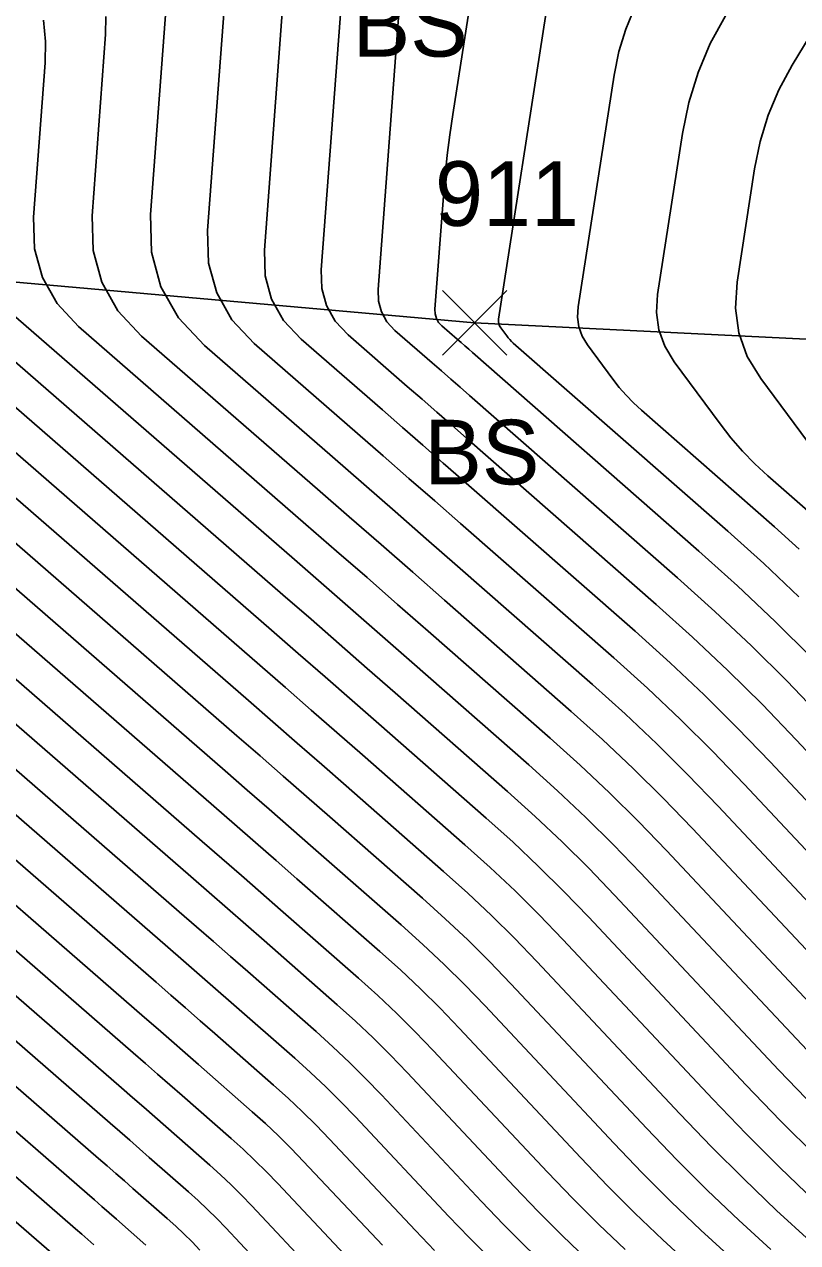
# Model space of a CAD drawing. Extents: x 1650836 to 1652450, y 332578 to 333908.
# Drawn here: x 1652091.59 to 1652115.54, y 332836.58 to 332874.29 of the extents above; entities that cross this region are included whole.
import ezdxf

# ---------------------------------------------------------------- set-up
doc = ezdxf.new("R2010")
doc.units = 0
for name, color, linetype in [('L_A', 7, 'Continuous'), ('L_I', 7, 'Continuous'), ('L_TIC', 7, 'Continuous'), ('LELB', 7, 'Continuous'), ('LSOGCMA', 7, 'Continuous'), ('LSOGCMI', 7, 'Continuous')]:
    doc.layers.add(name, color=color, linetype=linetype)

msp = doc.modelspace()

# ---------------------------------------------------------------- linework, layer by layer
at = {"layer": 'L_TIC'}
for points in [[(1652104.537, 332864.052), (1652106.537, 332866.052)], [(1652106.537, 332864.052), (1652104.537, 332866.052)]]:
    msp.add_lwpolyline(points, dxfattribs=at)
at = {"layer": 'LELB'}
msp.add_lwpolyline([(1652160.434, 332848.646), (1652126.92, 332864), (1652105.537, 332865.052), (1652073.625, 332867.883), (1652056.204, 332873.287), (1652030.254, 332870.914), (1652021.416, 332869.633), (1652021.327, 332871.103)], dxfattribs=at)
at = {"layer": 'LSOGCMA'}
for points in [[(1652116.115, 332839.254), (1652115.016, 332840.35), (1652113.94, 332841.471), (1652109.071, 332846.654), (1652108.305, 332847.45), (1652107.52, 332848.227), (1652106.717, 332848.984), (1652105.895, 332849.722), (1652102.572, 332852.637), (1652101.74, 332853.365), (1652100.908, 332854.092), (1652100.075, 332854.818), (1652099.242, 332855.544), (1652087.427, 332865.811), (1652086.959, 332866.314), (1652086.64, 332866.878), (1652086.47, 332867.503), (1652086.449, 332868.19), (1652086.664, 332871.059), (1652086.677, 332871.769), (1652086.608, 332872.467), (1652086.456, 332873.152), (1652086.223, 332873.823), (1652084.94, 332876.935)], [(1652115.985, 332854.68), (1652114.844, 332855.809), (1652113.677, 332856.91), (1652112.483, 332857.983), (1652105.472, 332864.13), (1652105.354, 332864.234), (1652105.235, 332864.337), (1652105.117, 332864.441), (1652104.998, 332864.544), (1652104.523, 332864.957), (1652104.42, 332865.067), (1652104.351, 332865.19), (1652104.314, 332865.327), (1652104.309, 332865.477), (1652104.571, 332868.974), (1652104.625, 332869.609), (1652104.691, 332870.242), (1652104.77, 332870.873), (1652104.862, 332871.503), (1652105.611, 332876.339)], [(1652070.701, 332866.122), (1652070.993, 332865.794), (1652071.511, 332865.269), (1652072.055, 332864.77), (1652072.626, 332864.298), (1652075.676, 332861.904), (1652076.375, 332861.348), (1652077.067, 332860.783), (1652077.752, 332860.21), (1652078.43, 332859.628), (1652095.673, 332844.642), (1652096.128, 332844.246), (1652096.583, 332843.849), (1652097.038, 332843.452), (1652097.492, 332843.054), (1652099.308, 332841.461), (1652099.757, 332841.058), (1652100.196, 332840.644), (1652100.625, 332840.22), (1652101.043, 332839.785), (1652103.704, 332836.953), (1652104.292, 332836.341)]]:
    msp.add_lwpolyline(points, dxfattribs=at)
at = {"layer": 'LSOGCMI'}
for points in [[(1652119.388, 332883.673), (1652110.877, 332879.425), (1652110.45, 332879.174), (1652110.07, 332878.872), (1652109.738, 332878.518), (1652109.453, 332878.113), (1652108.409, 332876.388), (1652108.171, 332875.949), (1652107.979, 332875.493), (1652107.833, 332875.02), (1652107.733, 332874.53), (1652106.281, 332865.168), (1652106.277, 332865.094), (1652106.287, 332865.024), (1652106.311, 332864.957), (1652106.349, 332864.894), (1652106.531, 332864.649), (1652106.578, 332864.589), (1652106.628, 332864.532), (1652106.68, 332864.477), (1652106.736, 332864.425), (1652113.38, 332858.6), (1652114.494, 332857.6), (1652115.582, 332856.573)], [(1652115.588, 332858.051), (1652114.827, 332858.735), (1652110.702, 332862.352), (1652110.461, 332862.575), (1652110.233, 332862.809), (1652110.018, 332863.056), (1652109.816, 332863.314), (1652109.033, 332864.371), (1652108.868, 332864.643), (1652108.765, 332864.93), (1652108.723, 332865.232), (1652108.743, 332865.549), (1652109.855, 332872.722), (1652110.003, 332873.447), (1652110.219, 332874.147), (1652110.504, 332874.822), (1652110.856, 332875.473), (1652112.402, 332878.025), (1652112.823, 332878.625), (1652113.315, 332879.149), (1652113.877, 332879.597), (1652114.509, 332879.968), (1652121.189, 332883.302)], [(1652116.274, 332858.87), (1652114.62, 332860.32), (1652114.217, 332860.693), (1652113.836, 332861.085), (1652113.477, 332861.497), (1652113.139, 332861.929), (1652111.718, 332863.848), (1652111.426, 332864.329), (1652111.244, 332864.836), (1652111.169, 332865.37), (1652111.204, 332865.931), (1652111.977, 332870.914), (1652112.173, 332871.874), (1652112.46, 332872.801), (1652112.836, 332873.695), (1652113.303, 332874.557), (1652115.35, 332877.938), (1652115.908, 332878.733)], [(1652118.565, 332878.292), (1652115.376, 332873.024), (1652114.965, 332872.266), (1652114.634, 332871.479), (1652114.382, 332870.663), (1652114.209, 332869.819), (1652113.665, 332866.313), (1652113.616, 332865.508), (1652113.722, 332864.742), (1652113.984, 332864.014), (1652114.402, 332863.325), (1652117.289, 332859.427)], [(1652101.597, 332877.488), (1652100.788, 332866.695), (1652100.805, 332866.114), (1652100.949, 332865.586), (1652101.219, 332865.109), (1652101.615, 332864.684), (1652103.452, 332863.087), (1652103.911, 332862.688), (1652104.369, 332862.288), (1652104.828, 332861.888), (1652105.285, 332861.487), (1652111.165, 332856.331), (1652112.285, 332855.325), (1652113.38, 332854.293), (1652114.449, 332853.234), (1652115.493, 332852.15), (1652122.835, 332844.334)], [(1652116.295, 332852.837), (1652115.217, 332853.957), (1652114.112, 332855.051), (1652112.981, 332856.118), (1652111.824, 332857.157), (1652105.379, 332862.808), (1652105.091, 332863.061), (1652104.802, 332863.313), (1652104.514, 332863.564), (1652104.225, 332863.816), (1652103.069, 332864.82), (1652102.82, 332865.088), (1652102.65, 332865.388), (1652102.559, 332865.721), (1652102.548, 332866.086), (1652103.409, 332877.562)], [(1652089.195, 332876.915), (1652089.879, 332875.255), (1652090.136, 332874.518), (1652090.302, 332873.765), (1652090.378, 332872.999), (1652090.364, 332872.218), (1652090.068, 332868.276), (1652090.095, 332867.396), (1652090.313, 332866.594), (1652090.722, 332865.871), (1652091.322, 332865.227), (1652099.955, 332857.724), (1652100.865, 332856.933), (1652101.773, 332856.141), (1652102.681, 332855.347), (1652103.588, 332854.553), (1652107.213, 332851.375), (1652108.109, 332850.569), (1652108.985, 332849.743), (1652109.841, 332848.896), (1652110.676, 332848.028), (1652115.988, 332842.374)], [(1652099.725, 332876.609), (1652099.027, 332867.304), (1652099.051, 332866.508), (1652099.248, 332865.783), (1652099.618, 332865.129), (1652100.161, 332864.547), (1652102.679, 332862.359), (1652103.308, 332861.811), (1652103.937, 332861.263), (1652104.565, 332860.714), (1652105.192, 332860.165), (1652110.506, 332855.505), (1652111.589, 332854.532), (1652112.647, 332853.534), (1652113.681, 332852.511), (1652114.69, 332851.463), (1652121.428, 332844.29)], [(1652120.082, 332844.181), (1652113.887, 332850.776), (1652112.913, 332851.788), (1652111.915, 332852.776), (1652110.893, 332853.74), (1652109.848, 332854.679), (1652105.098, 332858.843), (1652104.301, 332859.541), (1652103.504, 332860.238), (1652102.705, 332860.935), (1652101.906, 332861.63), (1652098.707, 332864.41), (1652098.017, 332865.15), (1652097.547, 332865.981), (1652097.297, 332866.902), (1652097.266, 332867.913), (1652097.852, 332875.731)], [(1652116.088, 332840.751), (1652114.964, 332841.922), (1652109.873, 332847.341), (1652109.073, 332848.173), (1652108.253, 332848.985), (1652107.413, 332849.777), (1652106.554, 332850.548), (1652103.08, 332853.595), (1652102.211, 332854.356), (1652101.341, 332855.116), (1652100.47, 332855.876), (1652099.598, 332856.634), (1652089.375, 332865.519), (1652088.84, 332866.093), (1652088.476, 332866.736), (1652088.282, 332867.449), (1652088.259, 332868.233), (1652088.504, 332871.507), (1652088.519, 332872.318), (1652088.44, 332873.114), (1652088.267, 332873.895), (1652088.001, 332874.661), (1652087.642, 332875.532)], [(1652119.059, 332843.73), (1652113.084, 332850.089), (1652112.145, 332851.065), (1652111.182, 332852.018), (1652110.197, 332852.947), (1652109.189, 332853.853), (1652105.005, 332857.521), (1652104.038, 332858.368), (1652103.071, 332859.214), (1652102.102, 332860.058), (1652101.133, 332860.902), (1652097.165, 332864.35), (1652096.367, 332865.207), (1652095.822, 332866.169), (1652095.532, 332867.235), (1652095.497, 332868.406), (1652095.98, 332874.853)], [(1652118.035, 332843.278), (1652112.282, 332849.402), (1652111.377, 332850.342), (1652110.45, 332851.26), (1652109.501, 332852.155), (1652108.53, 332853.027), (1652104.603, 332856.47), (1652103.621, 332857.33), (1652102.638, 332858.189), (1652101.654, 332859.047), (1652100.669, 332859.904), (1652095.218, 332864.642), (1652094.485, 332865.428), (1652093.986, 332866.31), (1652093.72, 332867.288), (1652093.687, 332868.363), (1652094.108, 332873.975), (1652094.118, 332874.53)], [(1652092.183, 332874.42), (1652092.248, 332873.764), (1652092.236, 332873.096), (1652091.878, 332868.319), (1652091.907, 332867.342), (1652092.149, 332866.452), (1652092.604, 332865.65), (1652093.27, 332864.934), (1652100.312, 332858.814), (1652101.259, 332857.99), (1652102.206, 332857.165), (1652103.151, 332856.339), (1652104.096, 332855.512), (1652107.872, 332852.201), (1652108.805, 332851.362), (1652109.717, 332850.501), (1652110.609, 332849.619), (1652111.479, 332848.715), (1652117.011, 332842.826)], [(1652056.198, 332870.685), (1652056.359, 332870.495), (1652056.634, 332870.17), (1652056.91, 332869.844), (1652063.781, 332861.725), (1652065.052, 332860.298), (1652066.39, 332858.941), (1652067.795, 332857.654), (1652069.267, 332856.437), (1652083.259, 332845.45), (1652084.318, 332844.608), (1652085.366, 332843.753), (1652086.403, 332842.885), (1652087.43, 332842.004), (1652093.174, 332837.011), (1652093.365, 332836.845), (1652093.556, 332836.679), (1652093.746, 332836.512)], [(1652092.818, 332835.921), (1652088.211, 332839.924), (1652087.388, 332840.63), (1652086.557, 332841.326), (1652085.716, 332842.012), (1652084.868, 332842.687), (1652068.265, 332855.724), (1652066.919, 332856.837), (1652065.635, 332858.013), (1652064.412, 332859.254), (1652063.25, 332860.558), (1652057.396, 332867.475), (1652056.931, 332868.025), (1652056.465, 332868.574), (1652056, 332869.124), (1652055.577, 332869.624)], [(1652073.794, 332867.858), (1652096.743, 332847.913), (1652097.312, 332847.418), (1652097.881, 332846.922), (1652098.449, 332846.426), (1652099.016, 332845.929), (1652101.284, 332843.94), (1652101.845, 332843.436), (1652102.393, 332842.919), (1652102.929, 332842.389), (1652103.451, 332841.846), (1652106.775, 332838.308), (1652107.509, 332837.544), (1652108.259, 332836.795), (1652109.025, 332836.064)], [(1652075.742, 332867.565), (1652097.1, 332849.003), (1652097.707, 332848.475), (1652098.313, 332847.946), (1652098.919, 332847.417), (1652099.524, 332846.887), (1652101.943, 332844.766), (1652102.541, 332844.228), (1652103.126, 332843.677), (1652103.697, 332843.112), (1652104.254, 332842.533), (1652107.799, 332838.76), (1652108.581, 332837.944), (1652109.381, 332837.147), (1652110.198, 332836.366)], [(1652112.258, 332835.858), (1652111.372, 332836.669), (1652110.504, 332837.498), (1652109.654, 332838.345), (1652108.822, 332839.212), (1652105.057, 332843.22), (1652104.465, 332843.835), (1652103.858, 332844.435), (1652103.237, 332845.021), (1652102.602, 332845.592), (1652100.032, 332847.845), (1652099.389, 332848.408), (1652098.746, 332848.97), (1652098.102, 332849.532), (1652097.457, 332850.093), (1652077.689, 332867.273)], [(1652073.002, 332867.027), (1652073.133, 332866.908), (1652073.312, 332866.76), (1652074.267, 332866.009), (1652074.487, 332865.835), (1652074.703, 332865.658), (1652074.918, 332865.478), (1652075.131, 332865.296), (1652096.386, 332846.822), (1652096.918, 332846.36), (1652097.448, 332845.898), (1652097.978, 332845.434), (1652098.508, 332844.97), (1652100.626, 332843.114), (1652101.149, 332842.643), (1652101.661, 332842.161), (1652102.161, 332841.666), (1652102.649, 332841.159), (1652105.751, 332837.856), (1652106.436, 332837.143), (1652107.137, 332836.444), (1652107.852, 332835.761), (1652108.582, 332835.093), (1652132.136, 332814.02)], [(1652113.483, 332836.114), (1652112.545, 332836.971), (1652111.626, 332837.849), (1652110.726, 332838.746), (1652109.846, 332839.663), (1652105.86, 332843.907), (1652105.233, 332844.558), (1652104.591, 332845.194), (1652103.933, 332845.814), (1652103.261, 332846.418), (1652100.54, 332848.803), (1652099.859, 332849.399), (1652099.178, 332849.995), (1652098.496, 332850.589), (1652097.814, 332851.183), (1652079.637, 332866.981)], [(1652071.843, 332866.571), (1652071.896, 332866.511), (1652072.237, 332866.166), (1652072.594, 332865.839), (1652072.969, 332865.529), (1652074.971, 332863.956), (1652075.431, 332863.591), (1652075.885, 332863.22), (1652076.335, 332862.844), (1652076.78, 332862.462), (1652096.03, 332845.732), (1652096.523, 332845.303), (1652097.016, 332844.873), (1652097.508, 332844.443), (1652098, 332844.012), (1652099.967, 332842.287), (1652100.453, 332841.851), (1652100.928, 332841.402), (1652101.393, 332840.943), (1652101.846, 332840.472), (1652104.728, 332837.405), (1652105.364, 332836.742), (1652106.014, 332836.093)], [(1652081.584, 332866.688), (1652098.171, 332852.273), (1652098.891, 332851.647), (1652099.611, 332851.019), (1652100.33, 332850.391), (1652101.048, 332849.762), (1652103.919, 332847.244), (1652104.629, 332846.606), (1652105.323, 332845.952), (1652106.001, 332845.281), (1652106.662, 332844.594), (1652110.869, 332840.115), (1652111.799, 332839.147), (1652112.748, 332838.2), (1652113.718, 332837.274), (1652114.708, 332836.369)], [(1652115.934, 332836.624), (1652114.891, 332837.577), (1652113.871, 332838.552), (1652112.871, 332839.548), (1652111.893, 332840.567), (1652107.465, 332845.28), (1652106.769, 332846.004), (1652106.055, 332846.71), (1652105.325, 332847.399), (1652104.578, 332848.07), (1652101.556, 332850.72), (1652100.8, 332851.382), (1652100.043, 332852.043), (1652099.286, 332852.704), (1652098.528, 332853.363), (1652083.532, 332866.396)], [(1652116.065, 332837.879), (1652114.993, 332838.903), (1652113.944, 332839.949), (1652112.917, 332841.019), (1652108.268, 332845.967), (1652107.537, 332846.727), (1652106.788, 332847.468), (1652106.021, 332848.192), (1652105.237, 332848.896), (1652102.064, 332851.678), (1652101.27, 332852.373), (1652100.476, 332853.068), (1652099.681, 332853.761), (1652098.885, 332854.454), (1652085.48, 332866.104)], [(1652102.68, 332836.501), (1652100.24, 332839.098), (1652099.857, 332839.497), (1652099.464, 332839.886), (1652099.061, 332840.265), (1652098.65, 332840.635), (1652096.984, 332842.095), (1652096.568, 332842.46), (1652096.151, 332842.825), (1652095.734, 332843.189), (1652095.316, 332843.552), (1652080.08, 332856.794), (1652079.169, 332857.575), (1652078.249, 332858.345), (1652077.319, 332859.104), (1652076.38, 332859.851), (1652072.283, 332863.068), (1652071.517, 332863.701), (1652070.786, 332864.371), (1652070.089, 332865.077), (1652069.559, 332865.673)], [(1652068.417, 332865.224), (1652069.186, 332864.36), (1652070.06, 332863.474), (1652070.978, 332862.633), (1652071.94, 332861.837), (1652077.084, 332857.798), (1652078.263, 332856.86), (1652079.43, 332855.908), (1652080.586, 332854.941), (1652081.729, 332853.96), (1652094.959, 332842.462), (1652095.339, 332842.131), (1652095.718, 332841.8), (1652096.098, 332841.469), (1652096.476, 332841.137), (1652097.991, 332839.809), (1652098.365, 332839.473), (1652098.731, 332839.128), (1652099.089, 332838.774), (1652099.438, 332838.411), (1652101.657, 332836.049)], [(1652100.633, 332835.597), (1652098.635, 332837.724), (1652098.321, 332838.051), (1652097.999, 332838.369), (1652097.669, 332838.68), (1652097.332, 332838.983), (1652095.968, 332840.179), (1652095.627, 332840.478), (1652095.286, 332840.776), (1652094.944, 332841.074), (1652094.602, 332841.372), (1652083.379, 332851.126)], [(1652099.609, 332835.146), (1652097.832, 332837.037), (1652097.553, 332837.328), (1652097.266, 332837.611), (1652096.973, 332837.888), (1652096.673, 332838.157), (1652095.46, 332839.221), (1652095.157, 332839.486), (1652094.853, 332839.752), (1652094.549, 332840.017), (1652094.245, 332840.281), (1652085.028, 332848.292)], [(1652097.029, 332836.35), (1652096.785, 332836.605), (1652096.534, 332836.853), (1652096.277, 332837.095), (1652096.015, 332837.331), (1652094.952, 332838.262), (1652094.687, 332838.495), (1652094.421, 332838.727), (1652094.155, 332838.959), (1652093.888, 332839.191), (1652085.866, 332846.164)], [(1652086.648, 332844.084), (1652093.531, 332838.101), (1652093.76, 332837.902), (1652093.988, 332837.703), (1652094.217, 332837.504), (1652094.445, 332837.304), (1652095.356, 332836.505)]]:
    msp.add_lwpolyline(points, dxfattribs=at)

# ---------------------------------------------------------------- texts
at = {"layer": 'L_A'}
for p in [(1652101.757, 332873.294), (1652103.978, 332860.052)]:
    msp.add_text('BS', height=2, dxfattribs=at).set_placement(p)
at = {"layer": 'L_I'}
msp.add_text('911', height=2, dxfattribs=at).set_placement((1652104.309, 332868.052))

doc.saveas('drawing.dxf')
